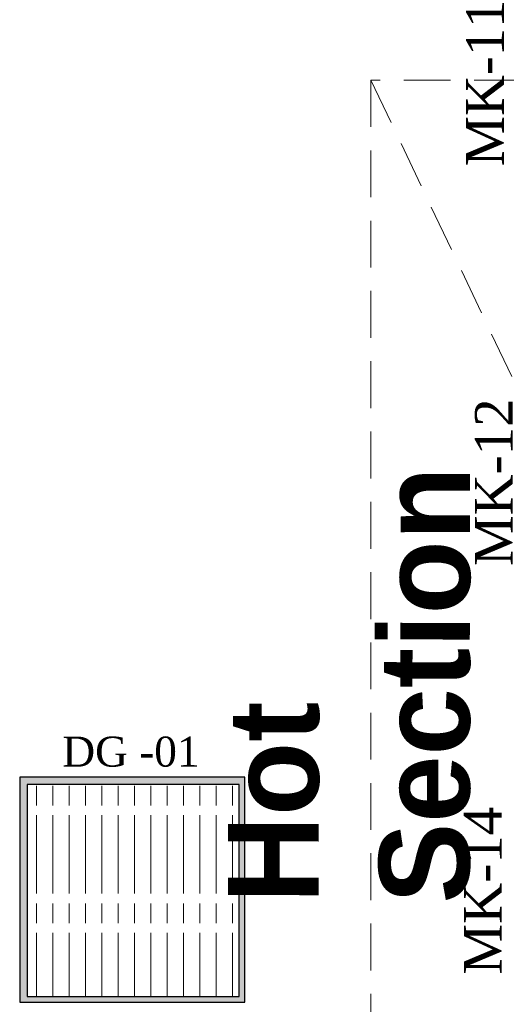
# Model space of a CAD drawing. Header units: millimetres. Extents: x 31882 to 271790, y -35693 to 24917.
# Tile 257 of 524: x 103810 to 104459, y 16835 to 18148. Entities that reach past the tile are written whole.
import ezdxf

# ---------------------------------------------------------------- set-up
doc = ezdxf.new("R2010")
doc.units = ezdxf.units.MM
doc.header["$MEASUREMENT"] = 0
doc.linetypes.add('( Dashed )', pattern=[0.75, 0.5, -0.25])
for name, color, linetype, lineweight in [('A - TEXT', 7, 'Continuous', 13), ('CKD - Kit Text', 171, 'Continuous', 13), ('CKD Equipments', 252, 'Continuous', 0), ('CKD-HOOD', 1, '( Dashed )', 15)]:
    doc.layers.add(name, color=color, linetype=linetype, lineweight=lineweight)
for name, color, linetype in [('Drain Grating', 4, 'Continuous'), ('T-Title', 140, 'Continuous'), ('xKAM-B3-01-Kitchen$0$A-FURN', 8, 'Continuous')]:
    doc.layers.add(name, color=color, linetype=linetype)
doc.styles.add('C100', font='txt', dxfattribs={"height": 0.2})
doc.styles.add('CKD_Dimension Text', font='BOOKOS.TTF', dxfattribs={"height": 50})

msp = doc.modelspace()

# ---------------------------------------------------------------- hatches: boundary and pattern name
at = {"layer": 'CKD Equipments'}
h = msp.add_hatch(color=2, dxfattribs=at)
h.dxf.hatch_style = 1
h.paths.add_polyline_path([(103810.1, 17137.5), (103810.1, 16837.5), (104110.1, 16837.5), (104110.1, 17137.5)])
h.paths.add_polyline_path([(104102.9, 17128), (103819.9, 17128), (103819.9, 16845), (104102.9, 16845)], flags=16)
at = {"layer": 'Drain Grating', "linetype": 'Continuous', "lineweight": 5}
h = msp.add_hatch(dxfattribs=at)
h.set_pattern_fill('ACAD_ISO08W100', color=256, scale=4.354286, angle=90, style=0)
h.set_pattern_definition([(90, (31790.77, -732459.976), (-21.7714286, 8e-15), [104.5028571, -13.0628571, 26.1257143, -13.0628571])])
h.paths.add_polyline_path([(104102.9, 17128), (104102.9, 16845), (103819.9, 16845), (103819.9, 17128)])

# ---------------------------------------------------------------- linework, layer by layer
at = {"layer": 'CKD-HOOD', "color": 1, "linetype": '( Dashed )', "ltscale": 125}
msp.add_lwpolyline([(104278.4, 18067.3), (104278.4, 16067.3), (105228.4, 16067.3), (105228.4, 18067.3), (104278.4, 18067.3), (105228.4, 16067.3), (104278.4, 16067.3), (105228.4, 18067.3)], dxfattribs=at)
at = {"layer": 'xKAM-B3-01-Kitchen$0$A-FURN'}
msp.add_lwpolyline([(103810.1, 17137.5), (103810.1, 16837.5), (104110.1, 16837.5), (104110.1, 17137.5), (103810.1, 17137.5)], dxfattribs=at)
at = {"layer": 'xKAM-B3-01-Kitchen$0$A-FURN', "elevation": 7637.2}
msp.add_lwpolyline([(104102.9, 17128), (103819.9, 17128), (103819.9, 16845), (104102.9, 16845)], close=True, dxfattribs=at)

# ---------------------------------------------------------------- texts
at = {"layer": 'A - TEXT', "width": 708.501, "attachment_point": 8, "rotation": 90, "style": 'CKD_Dimension Text'}
for s, insert, char_height in [('\\pxql;MK-11', (104455.7, 18306.7), 50.278), ('MK-12', (104467.4, 17531), 50.28), ('\\pxql;MK-14', (104452.8, 17228.7), 50.278)]:
    msp.add_mtext(s, dxfattribs=dict(at, insert=insert, char_height=char_height))
at = {"layer": 'CKD - Kit Text', "color": 7, "insert": (103958.5, 17191.7), "char_height": 40, "width": 348.213, "attachment_point": 2, "style": 'CKD_Dimension Text'}
msp.add_mtext('DG -01', dxfattribs=at)
at = {"layer": 'T-Title', "color": 30, "ltscale": 0.25, "insert": (104087.9, 16969.6), "char_height": 120.666, "width": 1.537, "attachment_point": 1, "rotation": 89.9044, "style": 'C100'}
msp.add_mtext('{\\fCentury Gothic|b1|i0|c0|p34;Hot Section}', dxfattribs=at)

doc.saveas('drawing.dxf')
